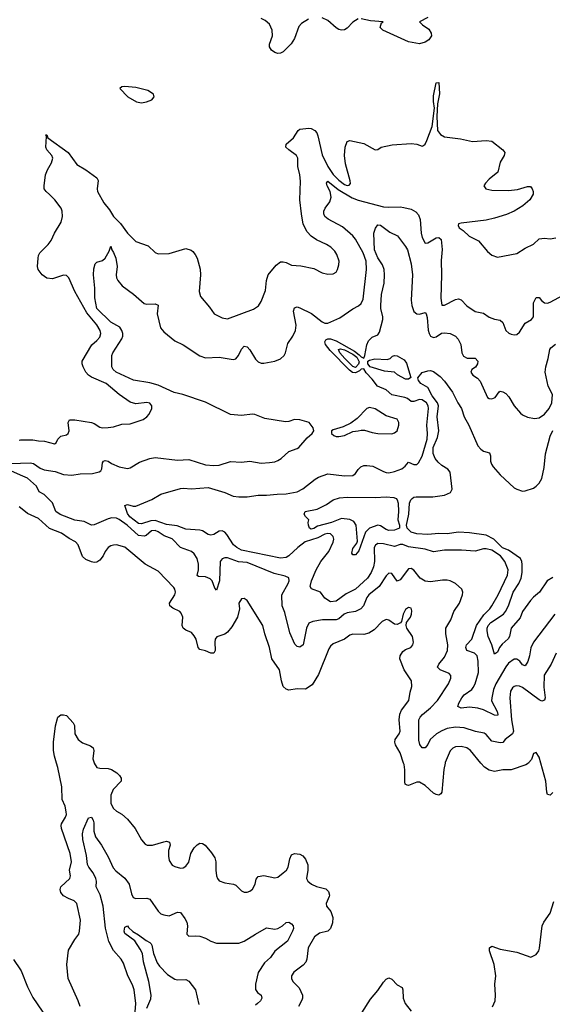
# Model space of a CAD drawing. Header units: inches. Extents: x 2001573 to 2220545, y 644482 to 846830.
# Tile 533 of 656: x 2089995 to 2093825, y 808265 to 815346. Entities that reach past the tile are written whole.
import ezdxf

# ---------------------------------------------------------------- set-up
doc = ezdxf.new("R2010")
doc.units = ezdxf.units.IN
doc.header["$MEASUREMENT"] = 0
for name, color, linetype in [('C0880', 7, 'Continuous'), ('C0881', 7, 'Continuous'), ('C0890', 7, 'Continuous'), ('C0891', 7, 'Continuous')]:
    doc.layers.add(name, color=color, linetype=linetype)

msp = doc.modelspace()

# ---------------------------------------------------------------- linework, layer by layer
at = {"layer": 'C0880', "color": 5, "elevation": 380}
msp.add_lwpolyline([(2089950, 808588), (2090000, 808513.8)], dxfattribs=at)
at = {"layer": 'C0881', "color": 5}
for points, elevation in [([(2089990, 812323.2), (2090000, 812323.3)], 380), ([(2090000, 812070.9), (2089930, 812100.5), (2089878, 812110), (2089870, 812115.3), (2089861.2, 812130), (2089925.9, 812154.1), (2090000, 812156.2)], 360), ([(2090000, 811834.6), (2089990, 811842.7)], 380)]:
    msp.add_lwpolyline(points, dxfattribs=dict(at, elevation=elevation))
at = {"layer": 'C0890', "color": 5}
for points, elevation in [([(2090429.7, 808250), (2090415.6, 808290), (2090342, 808450), (2090334.7, 808550), (2090346, 808654), (2090390, 808732), (2090419, 808770), (2090425.2, 808790), (2090431.6, 808870), (2090406.6, 808990), (2090386, 809010), (2090344.6, 809024.6), (2090310, 809045.6), (2090290.8, 809070), (2090285.3, 809090), (2090291.1, 809110), (2090355.3, 809170), (2090359.8, 809190), (2090352.7, 809230), (2090366.6, 809290), (2090357.2, 809350), (2090295, 809530), (2090292.3, 809550), (2090296.1, 809563.9), (2090325, 809610), (2090330.7, 809630), (2090329.8, 809650), (2090322.5, 809690), (2090298.8, 809738.8), (2090296.5, 809830), (2090268.4, 809968.4), (2090258.9, 810000)], 380), ([(2090530.4, 810000), (2090549.1, 809969.1), (2090570, 809962.6), (2090630, 809961.8), (2090654.5, 809954.5), (2090692.2, 809930), (2090712.4, 809910), (2090724.4, 809890), (2090723.8, 809870), (2090667.6, 809810), (2090650.3, 809770), (2090649, 809710), (2090670, 809674), (2090690, 809654), (2090730, 809633.4), (2090770, 809596.3), (2090826, 809530), (2090870, 809446.8), (2090897.3, 809417.3), (2090910.4, 809410.4), (2090950, 809408.4), (2091030, 809434.4), (2091050, 809437.1), (2091072, 809432), (2091076, 809410), (2091065.8, 809370), (2091063.6, 809330), (2091070, 809298.8), (2091090, 809266), (2091110, 809254.9), (2091150, 809244.4), (2091170, 809246), (2091190, 809258), (2091211.8, 809288.2), (2091225.1, 809350), (2091248.4, 809390), (2091270, 809412), (2091290, 809423.1), (2091310, 809422.4), (2091328.9, 809408.9), (2091374.8, 809354.8), (2091397.6, 809317.6), (2091404.9, 809290), (2091404.2, 809230), (2091409, 809189), (2091416.3, 809170), (2091430, 809154), (2091470, 809137.3), (2091531.3, 809130), (2091550, 809120.7), (2091590, 809080.5), (2091610, 809070.5), (2091630, 809070.5), (2091650, 809078.4), (2091670, 809094), (2091687.6, 809130), (2091694.7, 809165.3), (2091710, 809183), (2091750, 809191.7), (2091830, 809174), (2091850, 809178.4), (2091890, 809210.3), (2091912.2, 809230), (2091925.1, 809250), (2091936.4, 809310), (2091950, 809340.5), (2091970, 809350.4), (2092010, 809344.4), (2092030, 809332), (2092050, 809308.4), (2092066.8, 809266.8), (2092067.6, 809230), (2092058, 809170), (2092066, 809150), (2092092.2, 809130), (2092130, 809112.1), (2092195.3, 809095.3), (2092215.3, 809075.3), (2092222.6, 809050), (2092220.6, 809039.4), (2092198, 808990), (2092202, 808970), (2092231.6, 808931.5), (2092245.7, 808890), (2092243.1, 808850), (2092230.3, 808809.7), (2092210, 808791.2), (2092150, 808775.8), (2092114.6, 808750), (2092069.1, 808670), (2092058.8, 808590), (2092051.6, 808568.4), (2092033.3, 808546.7), (2091965.1, 808494.9), (2091950.4, 808470), (2091950.5, 808450), (2091959.1, 808430), (2092003.6, 808383.6), (2092027.6, 808330), (2092028.9, 808310), (2092024.7, 808295.3), (2091999.5, 808250)], 380), ([(2093054.8, 810000), (2093045.6, 809954.4), (2093030.2, 809790), (2093022.2, 809777.8), (2093010, 809769.8), (2092990, 809772.8), (2092970, 809784), (2092910, 809837.5), (2092870, 809861.4), (2092850, 809862.7), (2092790, 809837.8), (2092780.4, 809840.4), (2092767.9, 809847.9), (2092764.6, 809864.6), (2092765.3, 809950), (2092758.8, 809990), (2092755.4, 810000)], 380), ([(2093653.5, 810000), (2093633.9, 809986.1), (2093530, 809952), (2093470, 809950.9), (2093410, 809939.8), (2093370, 809948.7), (2093336.4, 809970), (2093311.5, 810000)], 380), ([(2093830, 809787.3), (2093810, 809769.6), (2093790, 809774), (2093784.7, 809790), (2093778.9, 809870), (2093741.8, 810000)], 380), ([(2090825.9, 808210), (2090830.4, 808270.4), (2090819, 808370), (2090805.9, 808405.9), (2090772.1, 808470), (2090741.9, 808561.9), (2090725.3, 808590), (2090670, 808652.8), (2090636.8, 808716.8), (2090612, 808812), (2090594.7, 808970), (2090573.2, 809053.2), (2090543.8, 809110), (2090546.6, 809150), (2090543.2, 809170), (2090523.6, 809210), (2090490.6, 809250), (2090482.5, 809270), (2090475.4, 809335.4), (2090447.7, 809450), (2090445.4, 809490), (2090454.4, 809525.6), (2090490, 809604.9), (2090510, 809610.5), (2090522, 809590), (2090527.2, 809570), (2090528.3, 809510), (2090540.7, 809470), (2090583.6, 809410), (2090630, 809326), (2090666.3, 809246.3), (2090685, 809225), (2090750, 809171.1), (2090782, 809130), (2090799.3, 809059.3), (2090810, 809034), (2090830, 809026.7), (2090910, 809028.7), (2090930, 809021.3), (2090990, 808933.7), (2091010, 808916.5), (2091030, 808908), (2091070, 808900.5), (2091130, 808928.7), (2091150, 808924.4), (2091183.1, 808883.1), (2091196.4, 808856.4), (2091200.9, 808830), (2091197.1, 808770), (2091210, 808755.5), (2091262.2, 808757.8), (2091290, 808753.8), (2091330, 808741.1), (2091370, 808719.1), (2091410, 808705.2), (2091570, 808704.6), (2091610, 808719), (2091690, 808770.2), (2091770, 808814), (2091830, 808805.2), (2091850, 808809), (2091884.5, 808830), (2091910, 808854), (2091930, 808854.9), (2091950, 808842.4), (2091960.3, 808830), (2091962.8, 808810), (2091955.6, 808790), (2091920, 808720), (2091830, 808646), (2091797.6, 808602.4), (2091756, 808564), (2091710, 808494.7), (2091690.3, 808410.2), (2091690.2, 808370.2), (2091705.7, 808350), (2091730.3, 808330), (2091737, 808310), (2091726, 808290), (2091705.3, 808270), (2091690, 808259.8)], 360), ([(2093394.5, 808245.5), (2093413.1, 808290), (2093416.2, 808330), (2093411.1, 808410), (2093418.6, 808470), (2093407.4, 808550), (2093372.6, 808650), (2093372.3, 808670), (2093390, 808682.4), (2093450, 808661.6), (2093570, 808640.3), (2093670, 808602.8), (2093710, 808624), (2093727, 808650), (2093732.4, 808667.6), (2093751.6, 808830), (2093764.2, 808855.8), (2093810, 808921), (2093835.5, 809004.4)], 380), ([(2090910, 808237.1), (2090936.7, 808303.4), (2090940.2, 808330), (2090922.4, 808430), (2090884.3, 808570), (2090876.8, 808630), (2090861.5, 808661.5), (2090821.4, 808721.4), (2090750, 808774.5), (2090745.2, 808790), (2090750, 808818.8), (2090770, 808828.4), (2090776.5, 808816.5), (2090807.8, 808787.8), (2090850, 808764.5), (2090903.6, 808723.6), (2090930.1, 808710.1), (2090939.4, 808699.4), (2090945.1, 808690), (2090957.1, 808630), (2090983.5, 808563.5), (2090998.9, 808538.9), (2091058.1, 808478.1), (2091110, 808445.5), (2091130, 808441.5), (2091190, 808443.7), (2091210, 808430.4), (2091258.2, 808370), (2091283.2, 808263.2)], 340), ([(2090000, 808513.8), (2090005.5, 808505.5), (2090050.3, 808390), (2090090, 808313), (2090228.2, 808110)], 380), ([(2092455.7, 808204.3), (2092517.1, 808302.9), (2092570, 808364.4), (2092610, 808424.6), (2092630, 808446.3), (2092650, 808454.6), (2092670, 808446.7), (2092710, 808405.3), (2092745.2, 808385.2), (2092750.5, 808370), (2092752, 808310), (2092765.7, 808270), (2092810, 808215.3)], 380)]:
    msp.add_lwpolyline(points, dxfattribs=dict(at, elevation=elevation))
at = {"layer": 'C0891', "color": 5}
for points, elevation in [([(2092070.6, 815350), (2092020.4, 815319.6), (2092002.7, 815297.3), (2091971, 815210), (2091947.4, 815172.6), (2091890, 815114.8), (2091870, 815104.4), (2091850, 815102), (2091829.3, 815109.3), (2091805.9, 815125.9), (2091791.1, 815150), (2091791.1, 815170), (2091811.6, 815230), (2091811.4, 815270), (2091790, 815314), (2091760.2, 815340.2), (2091730, 815354.8)], 380), ([(2092430, 815351), (2092390, 815328.2), (2092350, 815285.4), (2092330, 815274), (2092310, 815271.1), (2092290, 815274.5), (2092270, 815286.4), (2092210, 815340.3), (2092170, 815358.8)], 380), ([(2092930, 815361), (2092871, 815330), (2092890.6, 815310), (2092936.7, 815276.7), (2092954.3, 815250), (2092957.3, 815230), (2092937.7, 815202.3), (2092910, 815185), (2092870, 815171.2), (2092790, 815187.5), (2092607.3, 815270), (2092586, 815290), (2092597.5, 815322.5), (2092608.7, 815330), (2092517.3, 815337.3), (2092450, 815353.3)], 380), ([(2090000, 812323.3), (2090090, 812324.5), (2090130, 812316.2), (2090173.8, 812313.8), (2090243.7, 812296.3), (2090256.6, 812303.4), (2090269.8, 812330.2), (2090289.4, 812350), (2090330, 812359.5), (2090343.6, 812370), (2090349.7, 812390), (2090343, 812450), (2090351.9, 812468.1), (2090391.5, 812468.5), (2090510, 812450.2), (2090530, 812442.6), (2090570, 812415.3), (2090590, 812410.3), (2090630, 812413.1), (2090670, 812418.9), (2090730, 812436), (2090790, 812440.4), (2090882, 812470), (2090909, 812490), (2090925.2, 812510), (2090945.2, 812550), (2090945.2, 812570), (2090929.3, 812589.3), (2090910, 812591.8), (2090830, 812584.2), (2090790, 812595.8), (2090710, 812649.8), (2090615.7, 812730), (2090510, 812776.1), (2090489.6, 812789.6), (2090471.1, 812810), (2090449.9, 812850), (2090443.9, 812870), (2090443.9, 812890), (2090512.5, 813007.5), (2090550, 813037.7), (2090570, 813063.1), (2090577.2, 813090), (2090572.7, 813110), (2090550, 813150.9), (2090477.8, 813237.8), (2090391.7, 813390), (2090347.1, 813490), (2090330, 813505.1), (2090310, 813508.7), (2090230, 813482.3), (2090190, 813486.2), (2090155.8, 813510), (2090127.6, 813550), (2090123.5, 813570), (2090127.6, 813630), (2090129.8, 813650), (2090138.7, 813670), (2090199.7, 813730), (2090221.8, 813758.2), (2090244.2, 813810), (2090293.3, 813890), (2090303.5, 813930), (2090299.8, 813970), (2090292.2, 813990), (2090246.9, 814050), (2090210, 814089.7), (2090184.2, 814110), (2090171.3, 814130), (2090169.6, 814150), (2090180.4, 814230), (2090194.4, 814265.6), (2090224, 814316), (2090232.4, 814350), (2090225.6, 814370), (2090189.3, 814409.3), (2090182.2, 814430), (2090186.3, 814506.3), (2090182, 814518), (2090190, 814518), (2090197.1, 814497.1), (2090344, 814390), (2090405.3, 814305.2), (2090470, 814266.7), (2090548.4, 814208.4), (2090558, 814190), (2090551.4, 814130), (2090554.9, 814110), (2090599, 814030), (2090639.5, 813979.5), (2090670.2, 813930), (2090720.4, 813880.4), (2090770, 813810.2), (2090830, 813750.2), (2090918.5, 813718.5), (2090970, 813670.5), (2090990, 813662.4), (2091070, 813664.4), (2091190, 813699.5), (2091228.5, 813688.5), (2091239.5, 813679.5), (2091257.4, 813657.4), (2091270.3, 813630.3), (2091292.4, 813552.4), (2091295.8, 813510), (2091286, 813390), (2091294.9, 813354.9), (2091359.1, 813279.1), (2091392.4, 813230), (2091450, 813201.1), (2091490, 813193.7), (2091676.3, 813263.7), (2091711, 813289), (2091730, 813318.8), (2091762.4, 813397.6), (2091769.8, 813470.2), (2091782.2, 813510), (2091838.4, 813581.6), (2091870, 813604.9), (2091890, 813605.7), (2091910, 813599.5), (2091950, 813579.6), (2092016.1, 813576.1), (2092110, 813555.8), (2092170, 813524.9), (2092210, 813516.3), (2092250, 813517.3), (2092270, 813530.8), (2092280.7, 813550), (2092290, 813582), (2092291.3, 813610), (2092276.2, 813656.2), (2092261.4, 813681.4), (2092232.3, 813710), (2092200.9, 813730), (2092130, 813763.1), (2092090, 813788.4), (2092061.4, 813821.4), (2092034.3, 813874.3), (2092020.2, 813950), (2092009.7, 814050), (2092015.1, 814184.9), (2092009.7, 814230), (2091994.7, 814290), (2091995.4, 814350), (2091986.3, 814370), (2091929.6, 814410), (2091909.6, 814430), (2091911.3, 814450), (2091963.3, 814496.7), (2091996.8, 814550), (2092010, 814558.3), (2092074, 814566), (2092090, 814564.5), (2092116.9, 814550), (2092131.1, 814531.1), (2092138.2, 814510), (2092170, 814372.9), (2092210, 814290.1), (2092250, 814233.8), (2092290, 814192.4), (2092330, 814161.1), (2092350, 814152.7), (2092363.8, 814156.2), (2092372.8, 814167.2), (2092371.9, 814188.1), (2092337.5, 814310), (2092331.6, 814368.4), (2092335.2, 814430), (2092350, 814470.4), (2092370, 814478), (2092470, 814455.6), (2092550, 814410.5), (2092570, 814413.4), (2092595.3, 814430), (2092673.4, 814446.6), (2092810, 814455.3), (2092850.1, 814450.1), (2092890, 814435.3), (2092899, 814441), (2092910, 814450.4), (2092923.7, 814476.3), (2092961.4, 814578.6), (2092978.3, 814710), (2092970, 814758), (2092970, 814798), (2092990, 814892), (2093010, 814894), (2093013.1, 814813.1), (2092998.5, 814741.5), (2092994.9, 814650), (2092999.8, 814550), (2093019.8, 814519.8), (2093050, 814503.2), (2093164, 814490), (2093250, 814470.1), (2093350, 814478.2), (2093390, 814473.5), (2093470.3, 814410), (2093482.6, 814390), (2093479.5, 814370), (2093450, 814320.9), (2093433.4, 814250), (2093370, 814198.8), (2093343.6, 814170), (2093333.1, 814150), (2093346.4, 814130), (2093390, 814120.5), (2093510, 814117.3), (2093574.6, 814125.5), (2093645.5, 814145.5), (2093667.3, 814147.3), (2093680.7, 814130), (2093687.3, 814110), (2093687.7, 814090), (2093663.1, 814050), (2093613.9, 814006.1), (2093551.6, 813968.4), (2093495.3, 813944.7), (2093410, 813917.6), (2093350, 813904.7), (2093170, 813883), (2093150, 813876.9), (2093147, 813867), (2093154, 813850), (2093182.8, 813830), (2093226, 813790), (2093294.4, 813754.4), (2093359.4, 813679.4), (2093390, 813652.4), (2093430, 813638.4), (2093570, 813664), (2093630, 813702.8), (2093690, 813731.3), (2093730, 813770.8), (2093770, 813774.8), (2093810, 813770.6), (2093850, 813777.3)], 380), ([(2090000, 812156.2), (2090070, 812158.3), (2090093.2, 812153.2), (2090141.4, 812121.4), (2090170, 812108.8), (2090250, 812096.3), (2090310, 812075.5), (2090370, 812070.2), (2090430, 812079.1), (2090517.2, 812082.8), (2090566, 812094), (2090577.4, 812102.6), (2090584.2, 812115.8), (2090590, 812158.8), (2090598, 812170), (2090610, 812175.2), (2090630, 812170.2), (2090653.6, 812153.6), (2090710, 812131.4), (2090770, 812118.7), (2090790, 812123.1), (2090856.9, 812163.1), (2090930, 812189.2), (2090970, 812196.2), (2091130, 812178), (2091210, 812181.8), (2091330, 812145.2), (2091390, 812139.6), (2091430, 812143.1), (2091510, 812168.4), (2091590, 812164.2), (2091650, 812171.8), (2091730, 812157.4), (2091790, 812162), (2091830, 812167.2), (2091850, 812175.5), (2091875.1, 812190), (2091930, 812240.4), (2091990, 812261.6), (2092002.7, 812270), (2092061, 812339), (2092099, 812370), (2092109, 812390), (2092105.2, 812410), (2092077.2, 812450), (2092010, 812468.2), (2091970, 812469.8), (2091930, 812455.9), (2091906.2, 812453.8), (2091757.3, 812477.3), (2091686.6, 812506.6), (2091670, 812508.5), (2091590, 812499.6), (2091510, 812506), (2091330, 812595), (2091167.1, 812650), (2091105.6, 812665.6), (2090990, 812717), (2090930, 812734.9), (2090814.2, 812754.3), (2090687.8, 812810), (2090666, 812830), (2090657.6, 812850), (2090658.3, 812930), (2090664.4, 812950), (2090729.8, 813050), (2090736.5, 813070), (2090735.8, 813090), (2090729.8, 813110), (2090713.7, 813133.7), (2090650, 813171), (2090549.5, 813270), (2090533.9, 813346.1), (2090536, 813416), (2090524.5, 813510), (2090526.6, 813553.4), (2090537.2, 813590), (2090550, 813602.8), (2090590, 813614.9), (2090609.4, 813630), (2090638.9, 813681.1), (2090650, 813718), (2090657.3, 813690), (2090670, 813671), (2090686.4, 813630), (2090694.9, 813570), (2090687.2, 813510), (2090690.3, 813490), (2090701.1, 813470), (2090732.3, 813432.3), (2090812.5, 813372.5), (2090890, 813304), (2090910, 813300.5), (2090970, 813302.4), (2090990, 813294), (2090984.1, 813230), (2091008.1, 813130), (2091030, 813101.7), (2091110, 813037.3), (2091170, 813007.4), (2091290, 812929.3), (2091330, 812913.5), (2091430, 812918.1), (2091530, 812903.1), (2091550, 812907.2), (2091568.8, 812931.2), (2091590, 812977.1), (2091610, 812997.4), (2091630, 812993.1), (2091650, 812971.7), (2091690, 812905.7), (2091710, 812884.7), (2091730, 812876.5), (2091750, 812874.7), (2091830, 812890.2), (2091870, 812906.2), (2091896.4, 812930), (2091906.4, 812950), (2091923.2, 813016.8), (2091958.3, 813070), (2091977.2, 813110), (2091982.2, 813150), (2091964.7, 813250), (2091970, 813274.8), (2091990, 813280.5), (2092010, 813273.7), (2092092.2, 813232.2), (2092170, 813173.4), (2092190, 813163.7), (2092210, 813163.6), (2092297.8, 813202.2), (2092390, 813267.6), (2092431.8, 813288.2), (2092450, 813306), (2092463.9, 813336.1), (2092489.9, 813550), (2092485.4, 813610), (2092464.6, 813670), (2092410, 813767.9), (2092391.5, 813791.5), (2092315.9, 813855.9), (2092212.3, 813912.3), (2092188.4, 813930), (2092181, 813950), (2092182.7, 813970), (2092191.1, 813990), (2092223.9, 814036.1), (2092234.2, 814070), (2092228.2, 814110), (2092205, 814150), (2092200.3, 814170), (2092210, 814185.3), (2092284.3, 814124.3), (2092385.1, 814065.1), (2092428.2, 814048.2), (2092610, 813999.7), (2092650, 813996.5), (2092730, 814000.3), (2092756.1, 813996.1), (2092810, 813982.2), (2092843.1, 813963.1), (2092861.6, 813941.6), (2092874.6, 813910), (2092881.1, 813810), (2092890, 813779.1), (2092910, 813739.1), (2092930, 813742), (2092990, 813777.3), (2093010, 813780.7), (2093025.5, 813765.5), (2093032.2, 813692.2), (2093025.4, 813614.6), (2093028.9, 813510), (2093023.7, 813343.7), (2093030, 813294), (2093050, 813292.7), (2093130, 813333.7), (2093150, 813338.7), (2093170, 813332.2), (2093210, 813288.4), (2093270, 813246.4), (2093330, 813235.3), (2093370, 813206.4), (2093410, 813192.2), (2093450, 813184.9), (2093468.9, 813168.9), (2093490.4, 813110.3), (2093512.4, 813092.4), (2093530, 813084.9), (2093550, 813080.5), (2093570, 813083), (2093590, 813099.1), (2093630, 813162.4), (2093674.5, 813190), (2093690.8, 813209.2), (2093689.9, 813309.9), (2093710, 813348.9), (2093730, 813348), (2093747.4, 813327.4), (2093770, 813310.1), (2093790, 813308.1), (2093810, 813315.5), (2093930, 813380.1)], 360), ([(2093843.2, 811070), (2093690, 810869.6), (2093671.5, 810828.5), (2093661.9, 810770), (2093650, 810731.3), (2093630, 810699.7), (2093610, 810706.9), (2093591.7, 810731.7), (2093570, 810747.5), (2093550, 810746.9), (2093510, 810718.7), (2093490, 810693), (2093419.4, 810570), (2093403.3, 810530), (2093389.5, 810470), (2093388.4, 810448.4), (2093428.1, 810370), (2093432.7, 810350), (2093430, 810340.9), (2093410, 810345), (2093330, 810382.9), (2093290, 810395.7), (2093230, 810401.2), (2093170, 810395.4), (2093146.3, 810406.3), (2093152.4, 810430), (2093173.8, 810470), (2093191.9, 810490), (2093246.6, 810530), (2093256.9, 810543.1), (2093270.6, 810569.4), (2093294.3, 810650), (2093292, 810732), (2093284.6, 810770), (2093266.3, 810790), (2093210.4, 810810.5), (2093203.1, 810830), (2093208.9, 810850), (2093245.9, 810890), (2093280.2, 810990), (2093333.3, 811066.7), (2093376.5, 811110), (2093389.8, 811130), (2093436.2, 811210), (2093502.5, 811350), (2093506.5, 811390), (2093484.7, 811450), (2093452.4, 811490), (2093391.1, 811530), (2093350, 811540.7), (2093330, 811539.8), (2093270, 811523.1), (2093172.1, 811532.1), (2093050, 811530.7), (2092970, 811519.8), (2092910, 811537.9), (2092790, 811554.9), (2092750, 811572.4), (2092730, 811572.2), (2092690, 811558.1), (2092610, 811576.4), (2092570, 811578), (2092552.7, 811567.3), (2092544.6, 811550), (2092545.6, 811450), (2092539.1, 811410), (2092523.4, 811370), (2092497, 811330), (2092410, 811251.3), (2092343, 811217), (2092270, 811164.8), (2092230, 811160.5), (2092190, 811186), (2092157.4, 811230), (2092093.2, 811253.2), (2092084.2, 811270), (2092094.2, 811310), (2092125.6, 811390), (2092160.2, 811450), (2092217.9, 811522.1), (2092250, 811588.5), (2092253.2, 811610), (2092249.8, 811630), (2092230, 811647.2), (2092210, 811650.7), (2092190, 811646), (2092139.8, 811620.2), (2092047.6, 811590), (2091995.4, 811550), (2091930, 811489.8), (2091910, 811478.2), (2091870, 811473.8), (2091590, 811531.2), (2091555.8, 811550), (2091532.5, 811570), (2091484.4, 811644.4), (2091470, 811660.4), (2091450, 811669.7), (2091430, 811666.6), (2091390, 811642.6), (2091370, 811638.3), (2091350, 811644), (2091310, 811669.7), (2091290, 811675.6), (2091190, 811682.1), (2091127, 811707), (2091050, 811715.9), (2090970, 811743.6), (2090938.2, 811741.8), (2090870, 811719.9), (2090850, 811722.7), (2090786.6, 811770), (2090770, 811794), (2090750, 811852.2), (2090770, 811858.5), (2090810, 811847.7), (2090830, 811847.7), (2090945.3, 811894.7), (2091010, 811933.4), (2091150, 811975.6), (2091170, 811978), (2091230, 811971.6), (2091350, 811980.9), (2091470, 811946.1), (2091530, 811920.4), (2091570, 811914.6), (2091630, 811915.5), (2091710, 811927.1), (2091770, 811925.5), (2091846.1, 811933.9), (2091910, 811935.1), (2091990, 811950.1), (2092030, 811971), (2092118.7, 812041.3), (2092144.6, 812055.4), (2092210, 812079.4), (2092330, 812065.2), (2092390, 812067.2), (2092410, 812083.2), (2092428.6, 812111.4), (2092448.6, 812131.4), (2092470, 812140.1), (2092490, 812140.5), (2092535.3, 812135.3), (2092610, 812097), (2092630, 812088.7), (2092650, 812087), (2092690, 812096), (2092743.8, 812116.2), (2092765.9, 812134.1), (2092790, 812164.9), (2092830, 812148.2), (2092850, 812148.2), (2092861.6, 812158.4), (2092890, 812206.8), (2092924.2, 812330), (2092928, 812370), (2092922.4, 812430), (2092935.3, 812550), (2092931.7, 812570), (2092919.2, 812590), (2092890, 812613), (2092870, 812615.6), (2092830, 812600.4), (2092810, 812601.1), (2092782.6, 812622.6), (2092765.6, 812630), (2092670, 812648.8), (2092630, 812683.4), (2092568.1, 812710), (2092530, 812761.9), (2092487.4, 812807.4), (2092470, 812835.3), (2092450, 812833), (2092438.4, 812821.6), (2092410, 812807.2), (2092388.2, 812808.2), (2092365.5, 812825.5), (2092227.4, 812967.4), (2092194.5, 813010), (2092188.4, 813030), (2092196.3, 813043.7), (2092210, 813051.4), (2092230, 813050.5), (2092270, 813036.8), (2092401.4, 812961.4), (2092436.9, 812936.9), (2092450, 812922.3), (2092470, 812912.3), (2092477.4, 812930), (2092491.4, 813008.6), (2092502.7, 813037.3), (2092530, 813062.2), (2092570, 813080.2), (2092581.7, 813098.3), (2092606.4, 813190), (2092606.9, 813210), (2092592.2, 813270), (2092591.7, 813291.7), (2092597.8, 813370), (2092615.4, 813450), (2092617.2, 813510), (2092614.9, 813550), (2092604.1, 813584.1), (2092570, 813634.2), (2092545.3, 813690), (2092540.7, 813810), (2092552.8, 813847.2), (2092570, 813870.7), (2092590, 813867.7), (2092657.5, 813817.5), (2092712.3, 813792.3), (2092770, 813716), (2092784.7, 813690), (2092809.4, 813590), (2092820.7, 813510), (2092810.2, 813330), (2092814, 813290), (2092830, 813248.4), (2092850, 813230.4), (2092870, 813228.2), (2092910, 813239.1), (2092918, 813230), (2092925.3, 813205.2), (2092933, 813113), (2092938.5, 813090), (2092950, 813070.3), (2092970, 813060.8), (2092990, 813065.5), (2093028.6, 813091.4), (2093050, 813095), (2093090, 813089.2), (2093128.5, 813070), (2093147.6, 813047.6), (2093167.8, 813010), (2093173.6, 812950), (2093186.4, 812926.4), (2093212.3, 812912.3), (2093271, 812911), (2093290, 812890.6), (2093287.8, 812870), (2093271.8, 812848.2), (2093246.7, 812830), (2093239.3, 812810), (2093253, 812790), (2093286.8, 812766.8), (2093305.9, 812745.9), (2093358, 812630), (2093370, 812621), (2093390, 812618.8), (2093414, 812630), (2093444, 812670), (2093450, 812673.4), (2093470, 812670.6), (2093490, 812657.3), (2093512.8, 812632.8), (2093551.6, 812570), (2093596.2, 812516.2), (2093610, 812504.9), (2093647.8, 812487.7), (2093696.9, 812476.9), (2093730, 812482.4), (2093770, 812508.1), (2093801.8, 812550), (2093821.2, 812590), (2093825.4, 812650), (2093795.6, 812710), (2093774.1, 812810), (2093779, 812850), (2093796.1, 812910), (2093806.8, 812973.2), (2093814.6, 812985.4), (2093847.2, 813012.8)], 340), ([(2093830, 811335.1), (2093789.1, 811310), (2093732.3, 811227.7), (2093690, 811193.3), (2093669.3, 811170), (2093611.7, 811090), (2093594.9, 811045.1), (2093530.2, 810970), (2093517.3, 810910), (2093507.6, 810892.4), (2093464.4, 810855.6), (2093445.3, 810830), (2093430, 810798.4), (2093410, 810782.7), (2093390.8, 810850), (2093364.6, 810910), (2093355.6, 810950), (2093356.4, 810970), (2093364.7, 810990), (2093383, 811010), (2093473.1, 811070), (2093489.4, 811090), (2093510, 811131), (2093542.7, 811230), (2093584.5, 811290), (2093601.6, 811330), (2093608.3, 811370), (2093607.8, 811427.8), (2093605.4, 811450), (2093596.9, 811470), (2093510, 811530), (2093467.9, 811547.9), (2093405.6, 811610), (2093350, 811639), (2093230, 811655.4), (2093150, 811659.9), (2093070, 811647.3), (2093008.4, 811651.6), (2092930, 811643.5), (2092850, 811647.3), (2092810, 811661), (2092780.2, 811690), (2092777.3, 811710), (2092792.4, 811790), (2092798.7, 811870), (2092807.8, 811892.2), (2092817.5, 811902.5), (2092830, 811911.6), (2092846.4, 811913.6), (2092966.6, 811913.4), (2093050, 811927), (2093093.8, 811946.2), (2093104.3, 811970), (2093091.1, 812091.1), (2093073.9, 812113.9), (2093030, 812139.4), (2093003.4, 812163.4), (2092983.2, 812190), (2092967.2, 812227.2), (2092969.2, 812270), (2092998.8, 812341.2), (2093009.3, 812390), (2092996.4, 812490), (2093006.7, 812570), (2092998.3, 812590), (2092960.9, 812640.9), (2092930, 812701.1), (2092878.8, 812730), (2092862.9, 812750), (2092858.9, 812770), (2092890, 812809.5), (2092930, 812820.7), (2092950, 812822.3), (2092970, 812817), (2093018.8, 812778.8), (2093050, 812746.4), (2093107.3, 812667.3), (2093145.6, 812590), (2093171.9, 812550), (2093191.1, 812490), (2093225.4, 812430), (2093290, 812280.3), (2093310, 812256.5), (2093330, 812242.6), (2093372.2, 812230), (2093379.6, 812210), (2093380.9, 812170), (2093387, 812150), (2093398.7, 812130), (2093450, 812073.7), (2093550, 811980.3), (2093570, 811968.8), (2093610, 811956.4), (2093630, 811958.4), (2093690, 811977), (2093710, 811990.3), (2093730, 812011.7), (2093750, 812047.2), (2093766.5, 812126.5), (2093776.5, 812223.5), (2093809.9, 812350), (2093828.9, 812391.1)], 320), ([(2093853.2, 810790), (2093816, 810710), (2093767.1, 810632.9), (2093764.6, 810544.6), (2093772.6, 810470), (2093768.7, 810451.3), (2093750, 810445.4), (2093730, 810453.5), (2093610, 810543.5), (2093590, 810552.1), (2093565.5, 810554.5), (2093550, 810551.2), (2093538, 810542), (2093524.3, 810515.7), (2093519.8, 810470), (2093531.4, 810310), (2093546.5, 810230), (2093538.1, 810210), (2093485.8, 810170), (2093470, 810148), (2093450, 810144.8), (2093390, 810158.3), (2093350, 810205.6), (2093334, 810214), (2093273.6, 810226.4), (2093190, 810252.9), (2093130, 810256.9), (2093070, 810247.7), (2093030, 810232.1), (2092992.2, 810210), (2092947.2, 810170), (2092930, 810134.5), (2092910, 810109.6), (2092890, 810109.6), (2092873, 810133), (2092865.6, 810165.6), (2092864.4, 810310), (2092873.6, 810330), (2092890.8, 810350), (2092950, 810397.7), (2092998.5, 810450), (2093077.4, 810570), (2093094.7, 810610), (2093094.3, 810630), (2093084.4, 810644.4), (2093019.6, 810670), (2092999.7, 810690), (2093008.5, 810710), (2093050, 810762), (2093071.4, 810810), (2093074.2, 810850), (2093059.3, 810930), (2093060.4, 810970), (2093096.4, 811030), (2093117.7, 811090), (2093158.3, 811150), (2093179.7, 811210), (2093181.3, 811230), (2093174, 811250), (2093129.3, 811290), (2093090, 811311.2), (2093070, 811315.8), (2093035.6, 811315.6), (2092950, 811304.1), (2092910, 811309), (2092874, 811330), (2092830, 811387.6), (2092810, 811399.7), (2092790, 811395.6), (2092730, 811317.2), (2092710, 811308), (2092670, 811363.5), (2092650, 811365.4), (2092630, 811345.4), (2092580.2, 811270), (2092505.8, 811210), (2092492, 811190), (2092468, 811130), (2092447.7, 811110), (2092409.2, 811090.8), (2092350, 811079.9), (2092329.3, 811070), (2092290, 811037.6), (2092270.5, 811029.5), (2092171.2, 811028.8), (2092102.1, 811017.9), (2092075.2, 811004.8), (2092057.6, 810970), (2092032.9, 810850), (2092010, 810834), (2091990, 810837.6), (2091974.3, 810854.3), (2091936.9, 810936.9), (2091901.7, 811081.7), (2091882, 811130), (2091879.8, 811210), (2091926, 811290), (2091932.4, 811310), (2091930, 811331.5), (2091904, 811344), (2091823.9, 811363.9), (2091630, 811441.4), (2091567.6, 811447.6), (2091490, 811475), (2091470, 811474.8), (2091450, 811468.3), (2091435.8, 811450), (2091430.6, 811310), (2091410, 811243.7), (2091397.2, 811257.2), (2091378, 811310), (2091364, 811324), (2091330, 811338), (2091281.2, 811341.2), (2091270, 811349.5), (2091279.9, 811390), (2091279.9, 811430), (2091269.9, 811470), (2091250, 811504.6), (2091230, 811521.1), (2091150.8, 811550.8), (2091090, 811612.2), (2091034.3, 811634.3), (2090990, 811663.7), (2090970, 811671.6), (2090943.6, 811670), (2090903.4, 811636.6), (2090890, 811630.5), (2090850, 811636.9), (2090768.1, 811710), (2090710, 811751.6), (2090690, 811759.9), (2090657.3, 811762.7), (2090630, 811757.3), (2090530, 811713.7), (2090510, 811711.3), (2090458, 811738), (2090390, 811746.4), (2090286.5, 811786.5), (2090255, 811810), (2090231.1, 811871.1), (2090170, 811930.9), (2090135.1, 811950), (2090114.3, 811990), (2090050, 812049.7), (2090000, 812070.9)], 360), ([(2092755.4, 810000), (2092730, 810074), (2092697.8, 810130), (2092691.4, 810150), (2092694.6, 810170), (2092724, 810210), (2092729.9, 810230), (2092722.9, 810310), (2092727.6, 810352.4), (2092740.2, 810379.8), (2092792.2, 810450), (2092801.7, 810510), (2092814, 810550), (2092812.4, 810590), (2092760.7, 810670), (2092729.2, 810750), (2092730.9, 810770), (2092750, 810802), (2092770, 810816.9), (2092808.2, 810831.8), (2092821.6, 810850), (2092827.6, 810870), (2092820.5, 810910), (2092778, 810970), (2092773.6, 810990), (2092777, 811010), (2092805.6, 811050), (2092812, 811070), (2092815.1, 811095.1), (2092810, 811113.2), (2092790, 811119.5), (2092770, 811105.1), (2092753.1, 811070), (2092740.9, 811019.1), (2092732.1, 811007.9), (2092710, 810995.6), (2092690, 810997.6), (2092650, 811027.3), (2092630, 811032.7), (2092602.5, 811017.5), (2092542.7, 810957.3), (2092506.4, 810933.6), (2092470, 810925.3), (2092390, 810925.7), (2092370, 810918.5), (2092330, 810891), (2092250, 810857.6), (2092230, 810840.7), (2092217.8, 810822.2), (2092144.1, 810635.9), (2092097.4, 810562.6), (2092050, 810531.6), (2091990, 810533.8), (2091930, 810525.1), (2091910, 810531.5), (2091889.7, 810550), (2091876.8, 810590), (2091863.8, 810670), (2091807.1, 810750), (2091792.3, 810830), (2091757.6, 810930), (2091744, 810990), (2091630, 811169.2), (2091610, 811182.7), (2091590, 811181.2), (2091570.7, 811150), (2091576.3, 811110), (2091562, 811050), (2091521, 810979), (2091490, 810942), (2091470, 810927.7), (2091412.7, 810907.3), (2091400.3, 810890), (2091396.9, 810870), (2091401.3, 810810), (2091390.6, 810790), (2091370, 810791.2), (2091330, 810808.1), (2091290, 810817.7), (2091277.7, 810830), (2091264, 810890), (2091250, 810915.4), (2091230, 810939.1), (2091190, 810955.8), (2091169.8, 810969.8), (2091164.2, 810990), (2091167.1, 811050), (2091157, 811077), (2091145.4, 811090), (2091094.9, 811114.9), (2091075.4, 811130), (2091071.1, 811150), (2091109.8, 811210), (2091114.2, 811230), (2091111.1, 811250), (2091103.3, 811263.3), (2090990, 811381), (2090898, 811430), (2090750, 811552.3), (2090690, 811568.3), (2090670, 811568), (2090650, 811561.3), (2090630, 811549.6), (2090610, 811522), (2090594.9, 811490), (2090570, 811458.7), (2090550, 811445.2), (2090530, 811441.8), (2090510, 811446.8), (2090470, 811464.6), (2090445.8, 811485.8), (2090415.6, 811570), (2090396.8, 811590), (2090350, 811614.6), (2090294.2, 811654.2), (2090210, 811687.9), (2090130, 811759.4), (2090050, 811794.4), (2090000, 811834.6)], 380), ([(2090258.9, 810000), (2090243.9, 810050), (2090237.5, 810090), (2090238.3, 810150), (2090252.1, 810267.9), (2090269.8, 810330.2), (2090290, 810346.4), (2090310, 810347), (2090330, 810341.3), (2090379, 810290), (2090389.3, 810269.3), (2090392.1, 810210), (2090414.3, 810170), (2090445.6, 810145.6), (2090504.1, 810124.1), (2090522.4, 810110), (2090527.4, 810090), (2090521.5, 810030), (2090530, 810000.7), (2090530.4, 810000)], 380), ([(2093311.5, 810000), (2093236.8, 810090), (2093210, 810109.8), (2093170, 810119.8), (2093130, 810117.6), (2093110, 810107.8), (2093090, 810087), (2093055.6, 810004.4), (2093054.8, 810000)], 380), ([(2093741.8, 810000), (2093730, 810041.2), (2093710, 810076), (2093690, 810069), (2093674.9, 810025.1), (2093657.3, 810002.7), (2093653.5, 810000)], 380)]:
    msp.add_lwpolyline(points, dxfattribs=dict(at, elevation=elevation))
for points, elevation in [([(2090750, 814865.1), (2090730, 814862.7), (2090714.8, 814850), (2090771.3, 814790), (2090834.9, 814754.9), (2090870, 814748.2), (2090905.4, 814754.6), (2090944, 814770), (2090962.7, 814790), (2090958, 814810), (2090916.3, 814836.3), (2090830, 814857.4)], 420), ([(2092410, 812845.8), (2092390, 812851.8), (2092331.8, 812910), (2092297, 812950), (2092286.2, 812973.8), (2092301.8, 812978.2), (2092330, 812971.6), (2092390, 812940.4), (2092418.9, 812918.9), (2092435.2, 812884.8), (2092431.7, 812868.3)], 320), ([(2092770, 812760.2), (2092712.6, 812792.6), (2092690, 812811.3), (2092617.5, 812817.5), (2092514.8, 812850), (2092497.7, 812870), (2092497.8, 812890), (2092510, 812898.5), (2092547.7, 812907.7), (2092637.8, 812902.2), (2092659.8, 812910), (2092675, 812925), (2092690, 812930.4), (2092710, 812928.4), (2092759.1, 812899.1), (2092775.5, 812875.5), (2092807.6, 812772.4), (2092790, 812761.1)], 320), ([(2092510, 812557), (2092490, 812549.2), (2092421.7, 812478.3), (2092374.9, 812445.1), (2092322, 812418), (2092250, 812397.2), (2092238, 812390), (2092238, 812370), (2092254.4, 812354.4), (2092270, 812347.7), (2092290, 812348), (2092330, 812356.3), (2092390, 812384.9), (2092430, 812388.2), (2092450, 812394.9), (2092474.2, 812394.2), (2092530, 812377.1), (2092570.3, 812370.3), (2092671.9, 812368.1), (2092690, 812374.4), (2092709.7, 812390.3), (2092721.3, 812430), (2092722.4, 812450), (2092710, 812473.3), (2092630, 812496.9), (2092550, 812547)], 360), ([(2092650, 811672.6), (2092630, 811679.7), (2092590, 811706.5), (2092570, 811710.4), (2092510.4, 811689.6), (2092480.8, 811659.2), (2092434.2, 811525.8), (2092410, 811496.4), (2092390, 811497.6), (2092383.5, 811510), (2092390, 811542.4), (2092418.3, 811581.7), (2092423.2, 811596.8), (2092413.5, 811710), (2092397.3, 811737.3), (2092370, 811751.9), (2092310, 811759.8), (2092236.4, 811730), (2092136.4, 811703.6), (2092110, 811685.7), (2092090, 811682), (2092079.3, 811690), (2092072.7, 811710), (2092069, 811730), (2092074, 811750), (2092050, 811773.2), (2092039.5, 811790), (2092047, 811810), (2092135.1, 811824.9), (2092200.1, 811859.9), (2092250, 811893.7), (2092293.5, 811906.5), (2092350, 811910.9), (2092550, 811909), (2092630, 811914.4), (2092686, 811910), (2092701.5, 811901.5), (2092710, 811894), (2092716.2, 811870), (2092718.3, 811810), (2092713.7, 811750), (2092725.6, 811710), (2092726, 811690), (2092690, 811673.8)], 320)]:
    msp.add_lwpolyline(points, close=True, dxfattribs=dict(at, elevation=elevation))

doc.saveas('drawing.dxf')
